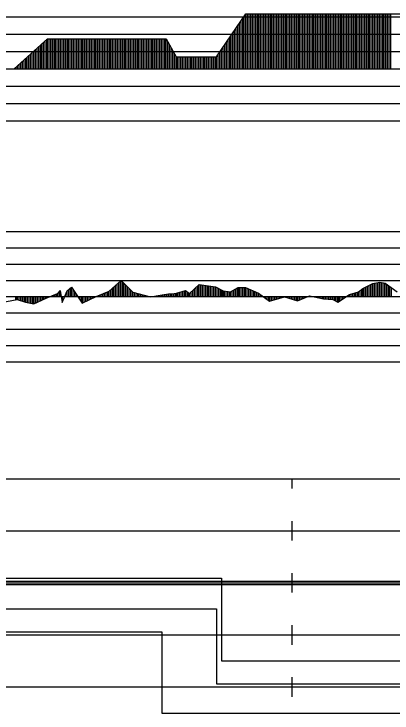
# Model space of a CAD drawing. Extents: x 2 to 10148, y 0 to 380.
# Drawn here: x 5858.8 to 5916.8, y 178 to 285.4 of the extents above; entities that cross this region are included whole.
import ezdxf

# ---------------------------------------------------------------- set-up
doc = ezdxf.new("R2010")
doc.units = 0
for name, color, linetype in [('POSUN_CARA', 7, 'Continuous'), ('POSUN_RASTR', 7, 'Continuous'), ('RYCHL_A', 7, 'Continuous'), ('RYCHL_B', 7, 'Continuous'), ('RYCHL_C', 7, 'Continuous'), ('RYCHL_RASTR', 7, 'Continuous'), ('ZRYCHL_CARA', 7, 'Continuous'), ('ZRYCHL_RASTR', 7, 'Continuous')]:
    doc.layers.add(name, color=color, linetype=linetype)

msp = doc.modelspace()

# ---------------------------------------------------------------- linework, layer by layer
at = {"layer": 'POSUN_CARA'}
for p, q in [((5873.39, 242.82), (5875.23, 244.49)), ((5874.64, 242), (5874.64, 243.96)), ((5874.89, 242), (5874.89, 244.19)), ((5875.14, 242), (5875.14, 244.41)), ((5875.23, 244.49), (5877.03, 242.66)), ((5875.23, 242), (5875.23, 244.49)), ((5875.48, 242), (5875.48, 244.24)), ((5875.73, 242), (5875.73, 243.98)), ((5912.34, 243.25), (5913.9, 244)), ((5913.84, 242), (5913.84, 243.98)), ((5913.9, 244), (5914.97, 244.22)), ((5913.9, 242), (5913.9, 244)), ((5914.15, 242), (5914.15, 244.05)), ((5914.4, 242), (5914.4, 244.1)), ((5914.65, 242), (5914.65, 244.16)), ((5914.9, 242), (5914.9, 244.21)), ((5914.97, 244.22), (5915.78, 244.08)), ((5914.97, 242), (5914.97, 244.22)), ((5915.22, 242), (5915.22, 244.18)), ((5915.47, 242), (5915.47, 244.14)), ((5915.72, 242), (5915.72, 244.09)), ((5915.78, 244.08), (5917.62, 242.73)), ((5915.78, 242), (5915.78, 244.08)), ((5916.03, 242), (5916.03, 243.9)), ((5865.46, 242.46), (5865.88, 242.95)), ((5865.88, 242.95), (5866.03, 242)), ((5865.88, 242), (5865.88, 242.95)), ((5866.18, 241.08), (5866.94, 242.89)), ((5866.93, 242), (5866.93, 242.86)), ((5866.94, 242.89), (5867.62, 243.44)), ((5866.94, 242), (5866.94, 242.89)), ((5867.19, 242), (5867.19, 243.09)), ((5867.44, 242), (5867.44, 243.3)), ((5867.62, 243.44), (5869.27, 240.98)), ((5867.62, 242), (5867.62, 243.44)), ((5867.87, 242), (5867.87, 243.07)), ((5871.43, 242.03), (5873.39, 242.82)), ((5873.39, 242), (5873.39, 242.82)), ((5873.64, 242), (5873.64, 243.05)), ((5873.89, 242), (5873.89, 243.28)), ((5874.14, 242), (5874.14, 243.51)), ((5874.39, 242), (5874.39, 243.73)), ((5875.98, 242), (5875.98, 243.73)), ((5876.23, 242), (5876.23, 243.48)), ((5876.48, 242), (5876.48, 243.22)), ((5876.73, 242), (5876.73, 242.97)), ((5883.72, 242.53), (5885.11, 242.93)), ((5884.72, 242), (5884.72, 242.82)), ((5884.97, 242), (5884.97, 242.89)), ((5885.11, 242.93), (5885.75, 242.48)), ((5885.11, 242), (5885.11, 242.93)), ((5885.75, 242.48), (5887.23, 243.87)), ((5886.25, 242), (5886.25, 242.95)), ((5886.5, 242), (5886.5, 243.18)), ((5886.75, 242), (5886.75, 243.42)), ((5887, 242), (5887, 243.65)), ((5887.23, 243.87), (5889.73, 243.49)), ((5887.23, 242), (5887.23, 243.87)), ((5887.48, 242), (5887.48, 243.83)), ((5887.73, 242), (5887.73, 243.8)), ((5887.98, 242), (5887.98, 243.76)), ((5888.23, 242), (5888.23, 243.72)), ((5888.48, 242), (5888.48, 243.68)), ((5888.73, 242), (5888.73, 243.64)), ((5888.98, 242), (5888.98, 243.6)), ((5889.23, 242), (5889.23, 243.57)), ((5889.48, 242), (5889.48, 243.53)), ((5889.73, 243.49), (5890.89, 242.88)), ((5889.73, 242), (5889.73, 243.49)), ((5889.98, 242), (5889.98, 243.36)), ((5890.23, 242), (5890.23, 243.23)), ((5890.48, 242), (5890.48, 243.09)), ((5890.73, 242), (5890.73, 242.96)), ((5890.89, 242.88), (5892.05, 242.76)), ((5890.89, 242), (5890.89, 242.88)), ((5891.14, 242), (5891.14, 242.85)), ((5891.39, 242), (5891.39, 242.83)), ((5892.05, 242.76), (5893.19, 243.41)), ((5892.3, 242), (5892.3, 242.9)), ((5892.55, 242), (5892.55, 243.04)), ((5892.8, 242), (5892.8, 243.19)), ((5893.05, 242), (5893.05, 243.33)), ((5893.19, 243.41), (5894.35, 243.39)), ((5893.19, 242), (5893.19, 243.41)), ((5893.44, 242), (5893.44, 243.41)), ((5893.69, 242), (5893.69, 243.4)), ((5893.94, 242), (5893.94, 243.4)), ((5894.19, 242), (5894.19, 243.39)), ((5894.35, 243.39), (5896.35, 242.51)), ((5894.35, 242), (5894.35, 243.39)), ((5894.6, 242), (5894.6, 243.28)), ((5894.85, 242), (5894.85, 243.17)), ((5895.1, 242), (5895.1, 243.06)), ((5895.35, 242), (5895.35, 242.95)), ((5895.6, 242), (5895.6, 242.84)), ((5911.72, 242.71), (5912.34, 243.25)), ((5911.97, 242), (5911.97, 242.93)), ((5912.22, 242), (5912.22, 243.15)), ((5912.34, 242), (5912.34, 243.25)), ((5912.59, 242), (5912.59, 243.37)), ((5912.84, 242), (5912.84, 243.49)), ((5913.09, 242), (5913.09, 243.62)), ((5913.34, 242), (5913.34, 243.74)), ((5913.59, 242), (5913.59, 243.86)), ((5916.28, 242), (5916.28, 243.72)), ((5916.53, 242), (5916.53, 243.53)), ((5916.78, 242), (5916.78, 243.35)), ((5858.99, 242), (5858.99, 241.5)), ((5859.24, 242), (5859.24, 241.55)), ((5859.27, 242), (5859.27, 241.55)), ((5859.52, 242), (5859.52, 241.47)), ((5859.77, 242), (5859.77, 241.39)), ((5860.02, 242), (5860.02, 241.31)), ((5860.27, 242), (5860.27, 241.23)), ((5860.52, 242), (5860.52, 241.15)), ((5860.55, 242), (5860.55, 241.14)), ((5860.8, 242), (5860.8, 241.09)), ((5861.05, 242), (5861.05, 241.05)), ((5861.3, 242), (5861.3, 241)), ((5861.55, 242), (5861.55, 240.95)), ((5861.8, 242), (5861.8, 240.9)), ((5861.84, 242), (5861.84, 240.9)), ((5861.84, 240.9), (5863.74, 241.74)), ((5862.09, 242), (5862.09, 241.01)), ((5862.34, 242), (5862.34, 241.12)), ((5862.59, 242), (5862.59, 241.23)), ((5862.84, 242), (5862.84, 241.34)), ((5863.09, 242), (5863.09, 241.45)), ((5863.34, 242), (5863.34, 241.57)), ((5863.59, 242), (5863.59, 241.68)), ((5863.74, 241.74), (5865.46, 242.46)), ((5863.74, 242), (5863.74, 241.74)), ((5863.99, 242), (5863.99, 241.85)), ((5864.24, 242), (5864.24, 241.95)), ((5864.49, 242), (5864.49, 242.06)), ((5864.74, 242), (5864.74, 242.16)), ((5864.99, 242), (5864.99, 242.26)), ((5865.24, 242), (5865.24, 242.37)), ((5865.46, 242), (5865.46, 242.46)), ((5865.71, 242), (5865.71, 242.76)), ((5866.03, 242), (5866.18, 241.08)), ((5866.03, 242), (5866.03, 242)), ((5866.18, 242), (5866.18, 241.08)), ((5866.43, 242), (5866.43, 241.67)), ((5866.68, 242), (5866.68, 242.27)), ((5868.12, 242), (5868.12, 242.7)), ((5868.37, 242), (5868.37, 242.32)), ((5868.62, 242), (5868.62, 241.95)), ((5868.87, 242), (5868.87, 241.58)), ((5869.12, 242), (5869.12, 241.21)), ((5869.27, 240.98), (5871.43, 242.03)), ((5869.27, 242), (5869.27, 240.98)), ((5869.52, 242), (5869.52, 241.1)), ((5869.77, 242), (5869.77, 241.22)), ((5870.02, 242), (5870.02, 241.34)), ((5870.27, 242), (5870.27, 241.47)), ((5870.52, 242), (5870.52, 241.59)), ((5870.77, 242), (5870.77, 241.71)), ((5871.02, 242), (5871.02, 241.83)), ((5871.27, 242), (5871.27, 241.95)), ((5871.43, 242), (5871.43, 242.03)), ((5871.68, 242), (5871.68, 242.13)), ((5871.93, 242), (5871.93, 242.23)), ((5872.18, 242), (5872.18, 242.33)), ((5872.43, 242), (5872.43, 242.43)), ((5872.68, 242), (5872.68, 242.53)), ((5872.93, 242), (5872.93, 242.64)), ((5873.18, 242), (5873.18, 242.74)), ((5876.98, 242), (5876.98, 242.71)), ((5877.03, 242.66), (5879.73, 241.95)), ((5877.03, 242), (5877.03, 242.66)), ((5877.28, 242), (5877.28, 242.6)), ((5877.53, 242), (5877.53, 242.53)), ((5877.78, 242), (5877.78, 242.46)), ((5878.03, 242), (5878.03, 242.4)), ((5878.28, 242), (5878.28, 242.33)), ((5878.53, 242), (5878.53, 242.27)), ((5878.78, 242), (5878.78, 242.2)), ((5879.03, 242), (5879.03, 242.14)), ((5879.28, 242), (5879.28, 242.07)), ((5879.53, 242), (5879.53, 242.01)), ((5879.73, 241.95), (5881.22, 242.24)), ((5879.73, 242), (5879.73, 241.95)), ((5879.98, 242), (5879.98, 242)), ((5880.23, 242), (5880.23, 242.05)), ((5880.48, 242), (5880.48, 242.1)), ((5880.73, 242), (5880.73, 242.15)), ((5880.98, 242), (5880.98, 242.19)), ((5881.22, 242.24), (5882.5, 242.44)), ((5881.22, 242), (5881.22, 242.24)), ((5881.47, 242), (5881.47, 242.28)), ((5881.72, 242), (5881.72, 242.32)), ((5881.97, 242), (5881.97, 242.36)), ((5882.22, 242), (5882.22, 242.4)), ((5882.47, 242), (5882.47, 242.43)), ((5882.5, 242.44), (5883.38, 242.49)), ((5882.5, 242), (5882.5, 242.44)), ((5882.75, 242), (5882.75, 242.45)), ((5883, 242), (5883, 242.47)), ((5883.25, 242), (5883.25, 242.48)), ((5883.38, 242.49), (5883.72, 242.53)), ((5883.38, 242), (5883.38, 242.49)), ((5883.63, 242), (5883.63, 242.52)), ((5883.72, 242), (5883.72, 242.53)), ((5883.97, 242), (5883.97, 242.6)), ((5884.22, 242), (5884.22, 242.68)), ((5884.47, 242), (5884.47, 242.75)), ((5885.36, 242), (5885.36, 242.75)), ((5885.61, 242), (5885.61, 242.58)), ((5885.75, 242), (5885.75, 242.48)), ((5886, 242), (5886, 242.71)), ((5891.64, 242), (5891.64, 242.8)), ((5891.89, 242), (5891.89, 242.78)), ((5892.05, 242), (5892.05, 242.76)), ((5895.85, 242), (5895.85, 242.73)), ((5896.1, 242), (5896.1, 242.62)), ((5896.35, 242.51), (5898.04, 241.28)), ((5896.35, 242), (5896.35, 242.51)), ((5896.6, 242), (5896.6, 242.33)), ((5896.85, 242), (5896.85, 242.15)), ((5897.1, 242), (5897.1, 241.96)), ((5897.35, 242), (5897.35, 241.78)), ((5897.6, 242), (5897.6, 241.6)), ((5897.85, 242), (5897.85, 241.42)), ((5898.04, 242), (5898.04, 241.28)), ((5898.04, 241.28), (5900.35, 241.98)), ((5898.29, 242), (5898.29, 241.36)), ((5898.54, 242), (5898.54, 241.43)), ((5898.79, 242), (5898.79, 241.51)), ((5899.04, 242), (5899.04, 241.58)), ((5899.29, 242), (5899.29, 241.66)), ((5899.54, 242), (5899.54, 241.74)), ((5899.79, 242), (5899.79, 241.81)), ((5900.04, 242), (5900.04, 241.89)), ((5900.29, 242), (5900.29, 241.96)), ((5900.35, 242), (5900.35, 241.98)), ((5900.35, 241.98), (5902.35, 241.34)), ((5900.6, 242), (5900.6, 241.9)), ((5900.85, 242), (5900.85, 241.82)), ((5901.1, 242), (5901.1, 241.74)), ((5901.35, 242), (5901.35, 241.66)), ((5901.6, 242), (5901.6, 241.58)), ((5901.85, 242), (5901.85, 241.5)), ((5902.1, 242), (5902.1, 241.42)), ((5902.35, 241.34), (5904.17, 242.14)), ((5902.35, 242), (5902.35, 241.34)), ((5902.35, 242), (5902.35, 241.34)), ((5902.6, 242), (5902.6, 241.45)), ((5902.85, 242), (5902.85, 241.56)), ((5903.1, 242), (5903.1, 241.67)), ((5903.35, 242), (5903.35, 241.78)), ((5903.6, 242), (5903.6, 241.89)), ((5903.85, 242), (5903.85, 242)), ((5904.1, 242), (5904.1, 242.11)), ((5904.17, 242.14), (5906.34, 241.64)), ((5904.17, 242), (5904.17, 242.14)), ((5904.42, 242), (5904.42, 242.08)), ((5904.67, 242), (5904.67, 242.03)), ((5904.92, 242), (5904.92, 241.97)), ((5905.17, 242), (5905.17, 241.91)), ((5905.42, 242), (5905.42, 241.85)), ((5905.67, 242), (5905.67, 241.8)), ((5905.92, 242), (5905.92, 241.74)), ((5906.17, 242), (5906.17, 241.68)), ((5906.34, 242), (5906.34, 241.64)), ((5906.59, 242), (5906.59, 241.63)), ((5906.84, 242), (5906.84, 241.61)), ((5907.09, 242), (5907.09, 241.6)), ((5907.34, 242), (5907.34, 241.59)), ((5907.59, 242), (5907.59, 241.57)), ((5907.74, 242), (5907.74, 241.56)), ((5907.99, 242), (5907.99, 241.42)), ((5908.24, 242), (5908.24, 241.28)), ((5908.49, 242), (5908.49, 241.14)), ((5908.5, 241.14), (5910.31, 242.3)), ((5908.5, 242), (5908.5, 241.14)), ((5908.75, 242), (5908.75, 241.3)), ((5909, 242), (5909, 241.46)), ((5909.25, 242), (5909.25, 241.62)), ((5909.5, 242), (5909.5, 241.78)), ((5909.75, 242), (5909.75, 241.94)), ((5910, 242), (5910, 242.1)), ((5910.25, 242), (5910.25, 242.26)), ((5910.31, 242.3), (5911.72, 242.71)), ((5910.31, 242), (5910.31, 242.3)), ((5910.56, 242), (5910.56, 242.37)), ((5910.81, 242), (5910.81, 242.45)), ((5911.06, 242), (5911.06, 242.52)), ((5911.31, 242), (5911.31, 242.59)), ((5911.56, 242), (5911.56, 242.66)), ((5911.72, 242), (5911.72, 242.71)), ((5855.49, 240.83), (5859.27, 241.55)), ((5859.27, 241.55), (5860.55, 241.14)), ((5860.55, 241.14), (5861.84, 240.9)), ((5906.34, 241.64), (5907.74, 241.56)), ((5907.74, 241.56), (5908.5, 241.14))]:
    msp.add_line(p, q, dxfattribs=at)
at = {"layer": 'POSUN_RASTR'}
for p, q in [((5782, 252), (5979.71, 252)), ((5782, 249.5), (5979.71, 249.5)), ((5782, 247), (5979.62, 247)), ((5782, 244.5), (5979.49, 244.5)), ((5128.6, 242), (5974.91, 242)), ((5782, 239.5), (5979.58, 239.5)), ((5782, 237), (5979.44, 237)), ((5782, 234.5), (5979.44, 234.5)), ((5782, 232), (5979.36, 232))]:
    msp.add_line(p, q, dxfattribs=at)
at = {"layer": 'RYCHL_A'}
for p, q in [((5694.99, 190.5), (5881.49, 190.5)), ((5881.49, 190.5), (5881.49, 178)), ((5881.49, 178), (5975.19, 178))]:
    msp.add_line(p, q, dxfattribs=at)
at = {"layer": 'RYCHL_B'}
for p, q in [((5693.82, 194), (5889.91, 194)), ((5889.91, 194), (5889.91, 182.5)), ((5889.91, 182.5), (5957.17, 182.5))]:
    msp.add_line(p, q, dxfattribs=at)
at = {"layer": 'RYCHL_C'}
for p, q in [((5693.07, 198.75), (5890.66, 198.75)), ((5890.66, 198.75), (5890.66, 186)), ((5890.66, 186), (5957.56, 186))]:
    msp.add_line(p, q, dxfattribs=at)
at = {"layer": 'RYCHL_RASTR'}
for p, q in [((5122.28, 214), (5973.52, 214)), ((5901.49, 212.5), (5901.49, 214)), ((5901.49, 204.5), (5901.49, 207.5)), ((5122.18, 206), (5973.87, 206)), ((5901.49, 196.5), (5901.49, 199.5)), ((5122.4, 198.25), (5973.94, 198.25)), ((5122.4, 198), (5973.94, 198)), ((5122.45, 197.75), (5973.9, 197.75)), ((5901.49, 188.5), (5901.49, 191.5)), ((5122.56, 190), (5974.27, 190)), ((5901.49, 180.5), (5901.49, 183.5)), ((5122.54, 182), (5974.32, 182))]:
    msp.add_line(p, q, dxfattribs=at)
at = {"layer": 'ZRYCHL_CARA'}
for p, q in [((5889.91, 278.84), (5894.41, 285.44)), ((5894.16, 277), (5894.16, 285.07)), ((5894.41, 277), (5894.41, 285.44)), ((5894.41, 285.44), (5935.51, 285.44)), ((5894.66, 277), (5894.66, 285.44)), ((5894.91, 277), (5894.91, 285.44)), ((5895.16, 277), (5895.16, 285.44)), ((5895.41, 277), (5895.41, 285.44)), ((5895.66, 277), (5895.66, 285.44)), ((5895.91, 277), (5895.91, 285.44)), ((5896.16, 277), (5896.16, 285.44)), ((5896.41, 277), (5896.41, 285.44)), ((5896.66, 277), (5896.66, 285.44)), ((5896.91, 277), (5896.91, 285.44)), ((5897.16, 277), (5897.16, 285.44)), ((5897.41, 277), (5897.41, 285.44)), ((5897.66, 277), (5897.66, 285.44)), ((5897.91, 277), (5897.91, 285.44)), ((5898.16, 277), (5898.16, 285.44)), ((5898.41, 277), (5898.41, 285.44)), ((5898.66, 277), (5898.66, 285.44)), ((5898.91, 277), (5898.91, 285.44)), ((5899.16, 277), (5899.16, 285.44)), ((5899.41, 277), (5899.41, 285.44)), ((5899.66, 277), (5899.66, 285.44)), ((5899.91, 277), (5899.91, 285.44)), ((5900.16, 277), (5900.16, 285.44)), ((5900.41, 277), (5900.41, 285.44)), ((5900.66, 277), (5900.66, 285.44)), ((5900.91, 277), (5900.91, 285.44)), ((5901.16, 277), (5901.16, 285.44)), ((5901.41, 277), (5901.41, 285.44)), ((5901.66, 277), (5901.66, 285.44)), ((5901.91, 277), (5901.91, 285.44)), ((5902.16, 277), (5902.16, 285.44)), ((5902.41, 277), (5902.41, 285.44)), ((5902.66, 277), (5902.66, 285.44)), ((5902.91, 277), (5902.91, 285.44)), ((5903.16, 277), (5903.16, 285.44)), ((5903.41, 277), (5903.41, 285.44)), ((5903.66, 277), (5903.66, 285.44)), ((5903.91, 277), (5903.91, 285.44)), ((5904.16, 277), (5904.16, 285.44)), ((5904.41, 277), (5904.41, 285.44)), ((5904.66, 277), (5904.66, 285.44)), ((5904.91, 277), (5904.91, 285.44)), ((5905.16, 277), (5905.16, 285.44)), ((5905.41, 277), (5905.41, 285.44)), ((5905.66, 277), (5905.66, 285.44)), ((5905.91, 277), (5905.91, 285.44)), ((5906.16, 277), (5906.16, 285.44)), ((5906.41, 277), (5906.41, 285.44)), ((5906.66, 277), (5906.66, 285.44)), ((5906.91, 277), (5906.91, 285.44)), ((5907.16, 277), (5907.16, 285.44)), ((5907.41, 277), (5907.41, 285.44)), ((5907.66, 277), (5907.66, 285.44)), ((5907.91, 277), (5907.91, 285.44)), ((5908.16, 277), (5908.16, 285.44)), ((5908.41, 277), (5908.41, 285.44)), ((5908.66, 277), (5908.66, 285.44)), ((5908.91, 277), (5908.91, 285.44)), ((5909.16, 277), (5909.16, 285.44)), ((5909.41, 277), (5909.41, 285.44)), ((5909.66, 277), (5909.66, 285.44)), ((5909.91, 277), (5909.91, 285.44)), ((5910.16, 277), (5910.16, 285.44)), ((5910.41, 277), (5910.41, 285.44)), ((5910.66, 277), (5910.66, 285.44)), ((5910.91, 277), (5910.91, 285.44)), ((5911.16, 277), (5911.16, 285.44)), ((5911.41, 277), (5911.41, 285.44)), ((5911.66, 277), (5911.66, 285.44)), ((5911.91, 277), (5911.91, 285.44)), ((5912.16, 277), (5912.16, 285.44)), ((5912.41, 277), (5912.41, 285.44)), ((5912.66, 277), (5912.66, 285.44)), ((5912.91, 277), (5912.91, 285.44)), ((5913.16, 277), (5913.16, 285.44)), ((5913.41, 277), (5913.41, 285.44)), ((5913.66, 277), (5913.66, 285.44)), ((5913.91, 277), (5913.91, 285.44)), ((5914.16, 277), (5914.16, 285.44)), ((5914.41, 277), (5914.41, 285.44)), ((5914.66, 277), (5914.66, 285.44)), ((5914.91, 277), (5914.91, 285.44)), ((5915.16, 277), (5915.16, 285.44)), ((5915.41, 277), (5915.41, 285.44)), ((5915.66, 277), (5915.66, 285.44)), ((5915.91, 277), (5915.91, 285.44)), ((5916.16, 277), (5916.16, 285.44)), ((5916.41, 277), (5916.41, 285.44)), ((5916.66, 277), (5916.66, 285.44)), ((5893.41, 277), (5893.41, 283.97)), ((5893.66, 277), (5893.66, 284.34)), ((5893.91, 277), (5893.91, 284.71)), ((5892.66, 277), (5892.66, 282.87)), ((5892.91, 277), (5892.91, 283.24)), ((5893.16, 277), (5893.16, 283.61)), ((5858.83, 277), (5863.93, 281.64)), ((5863.83, 277), (5863.83, 281.55)), ((5863.93, 277), (5863.93, 281.64)), ((5863.93, 281.64), (5882.18, 281.64)), ((5864.18, 277), (5864.18, 281.64)), ((5864.43, 277), (5864.43, 281.64)), ((5864.68, 277), (5864.68, 281.64)), ((5864.93, 277), (5864.93, 281.64)), ((5865.18, 277), (5865.18, 281.64)), ((5865.43, 277), (5865.43, 281.64)), ((5865.68, 277), (5865.68, 281.64)), ((5865.93, 277), (5865.93, 281.64)), ((5866.18, 277), (5866.18, 281.64)), ((5866.43, 277), (5866.43, 281.64)), ((5866.68, 277), (5866.68, 281.64)), ((5866.93, 277), (5866.93, 281.64)), ((5867.18, 277), (5867.18, 281.64)), ((5867.43, 277), (5867.43, 281.64)), ((5867.68, 277), (5867.68, 281.64)), ((5867.93, 277), (5867.93, 281.64)), ((5868.18, 277), (5868.18, 281.64)), ((5868.43, 277), (5868.43, 281.64)), ((5868.68, 277), (5868.68, 281.64)), ((5868.93, 277), (5868.93, 281.64)), ((5869.18, 277), (5869.18, 281.64)), ((5869.43, 277), (5869.43, 281.64)), ((5869.68, 277), (5869.68, 281.64)), ((5869.93, 277), (5869.93, 281.64)), ((5870.18, 277), (5870.18, 281.64)), ((5870.43, 277), (5870.43, 281.64)), ((5870.68, 277), (5870.68, 281.64)), ((5870.93, 277), (5870.93, 281.64)), ((5871.18, 277), (5871.18, 281.64)), ((5871.43, 277), (5871.43, 281.64)), ((5871.68, 277), (5871.68, 281.64)), ((5871.93, 277), (5871.93, 281.64)), ((5872.18, 277), (5872.18, 281.64)), ((5872.43, 277), (5872.43, 281.64)), ((5872.68, 277), (5872.68, 281.64)), ((5872.93, 277), (5872.93, 281.64)), ((5873.18, 277), (5873.18, 281.64)), ((5873.43, 277), (5873.43, 281.64)), ((5873.68, 277), (5873.68, 281.64)), ((5873.93, 277), (5873.93, 281.64)), ((5874.18, 277), (5874.18, 281.64)), ((5874.43, 277), (5874.43, 281.64)), ((5874.68, 277), (5874.68, 281.64)), ((5874.93, 277), (5874.93, 281.64)), ((5875.18, 277), (5875.18, 281.64)), ((5875.43, 277), (5875.43, 281.64)), ((5875.68, 277), (5875.68, 281.64)), ((5875.93, 277), (5875.93, 281.64)), ((5876.18, 277), (5876.18, 281.64)), ((5876.43, 277), (5876.43, 281.64)), ((5876.68, 277), (5876.68, 281.64)), ((5876.93, 277), (5876.93, 281.64)), ((5877.18, 277), (5877.18, 281.64)), ((5877.43, 277), (5877.43, 281.64)), ((5877.68, 277), (5877.68, 281.64)), ((5877.93, 277), (5877.93, 281.64)), ((5878.18, 277), (5878.18, 281.64)), ((5878.43, 277), (5878.43, 281.64)), ((5878.68, 277), (5878.68, 281.64)), ((5878.93, 277), (5878.93, 281.64)), ((5879.18, 277), (5879.18, 281.64)), ((5879.43, 277), (5879.43, 281.64)), ((5879.68, 277), (5879.68, 281.64)), ((5879.93, 277), (5879.93, 281.64)), ((5880.18, 277), (5880.18, 281.64)), ((5880.43, 277), (5880.43, 281.64)), ((5880.68, 277), (5880.68, 281.64)), ((5880.93, 277), (5880.93, 281.64)), ((5881.18, 277), (5881.18, 281.64)), ((5881.43, 277), (5881.43, 281.64)), ((5881.68, 277), (5881.68, 281.64)), ((5881.93, 277), (5881.93, 281.64)), ((5882.18, 277), (5882.18, 281.64)), ((5882.18, 281.64), (5883.67, 278.84)), ((5891.91, 277), (5891.91, 281.77)), ((5892.16, 277), (5892.16, 282.14)), ((5892.41, 277), (5892.41, 282.51)), ((5862.83, 277), (5862.83, 280.64)), ((5863.08, 277), (5863.08, 280.86)), ((5863.33, 277), (5863.33, 281.09)), ((5863.58, 277), (5863.58, 281.32)), ((5882.43, 277), (5882.43, 281.17)), ((5882.68, 277), (5882.68, 280.7)), ((5891.16, 277), (5891.16, 280.67)), ((5891.41, 277), (5891.41, 281.04)), ((5891.66, 277), (5891.66, 281.41)), ((5861.58, 277), (5861.58, 279.5)), ((5861.83, 277), (5861.83, 279.73)), ((5862.08, 277), (5862.08, 279.96)), ((5862.33, 277), (5862.33, 280.18)), ((5862.58, 277), (5862.58, 280.41)), ((5882.93, 277), (5882.93, 280.24)), ((5883.18, 277), (5883.18, 279.77)), ((5890.41, 277), (5890.41, 279.57)), ((5890.66, 277), (5890.66, 279.94)), ((5890.91, 277), (5890.91, 280.31)), ((5860.33, 277), (5860.33, 278.36)), ((5860.58, 277), (5860.58, 278.59)), ((5860.83, 277), (5860.83, 278.82)), ((5861.08, 277), (5861.08, 279.05)), ((5861.33, 277), (5861.33, 279.27)), ((5883.43, 277), (5883.43, 279.31)), ((5883.67, 277), (5883.67, 278.84)), ((5883.67, 278.84), (5889.91, 278.84)), ((5883.92, 277), (5883.92, 278.84)), ((5884.17, 277), (5884.17, 278.84)), ((5884.42, 277), (5884.42, 278.84)), ((5884.67, 277), (5884.67, 278.84)), ((5884.92, 277), (5884.92, 278.84)), ((5885.17, 277), (5885.17, 278.84)), ((5885.42, 277), (5885.42, 278.84)), ((5885.67, 277), (5885.67, 278.84)), ((5885.92, 277), (5885.92, 278.84)), ((5886.17, 277), (5886.17, 278.84)), ((5886.42, 277), (5886.42, 278.84)), ((5886.67, 277), (5886.67, 278.84)), ((5886.92, 277), (5886.92, 278.84)), ((5887.17, 277), (5887.17, 278.84)), ((5887.42, 277), (5887.42, 278.84)), ((5887.67, 277), (5887.67, 278.84)), ((5887.92, 277), (5887.92, 278.84)), ((5888.17, 277), (5888.17, 278.84)), ((5888.42, 277), (5888.42, 278.84)), ((5888.67, 277), (5888.67, 278.84)), ((5888.92, 277), (5888.92, 278.84)), ((5889.17, 277), (5889.17, 278.84)), ((5889.42, 277), (5889.42, 278.84)), ((5889.67, 277), (5889.67, 278.84)), ((5889.91, 277), (5889.91, 278.84)), ((5890.16, 277), (5890.16, 279.21)), ((5859.08, 277), (5859.08, 277.23)), ((5859.33, 277), (5859.33, 277.45)), ((5859.58, 277), (5859.58, 277.68)), ((5859.83, 277), (5859.83, 277.91)), ((5860.08, 277), (5860.08, 278.14)), ((5128.6, 277), (5974.91, 277))]:
    msp.add_line(p, q, dxfattribs=at)
at = {"layer": 'ZRYCHL_RASTR'}
for p, q in [((5782, 285), (5967.21, 285)), ((5782, 282.33), (5967.21, 282.33)), ((5782, 279.67), (5967.21, 279.67)), ((5782, 274.33), (5974.91, 274.33)), ((5782, 271.67), (5974.91, 271.67)), ((5782, 269), (5974.91, 269))]:
    msp.add_line(p, q, dxfattribs=at)

doc.saveas('drawing.dxf')
